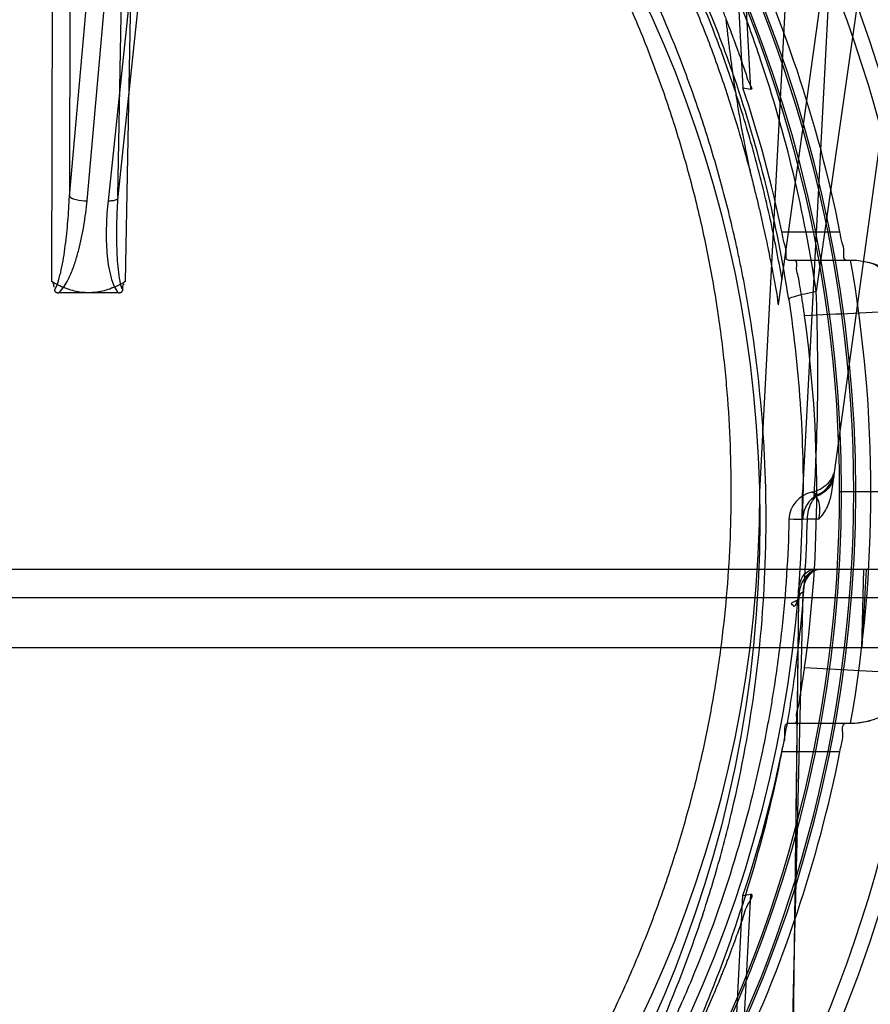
# Model space of a CAD drawing. Header units: millimetres. Extents: x 0 to 297, y 0 to 210.
# Tile 388 of 405: x 242.352 to 242.501, y 158.366 to 158.54. Entities that reach past the tile are written whole.
import ezdxf

# ---------------------------------------------------------------- set-up
doc = ezdxf.new("R2010")
doc.units = ezdxf.units.MM
doc.header["$LTSCALE"] = 16.335
doc.layers.get('0').update_dxf_attribs({"linetype": 'CONTINUOUS'})
for name, color, linetype in [('AXES_REF', 7, 'CONTINUOUS'), ('INTFCLR_1', 7, 'CONTINUOUS'), ('INTFCLR_144815', 7, 'CONTINUOUS')]:
    doc.layers.add(name, color=color, linetype=linetype)

msp = doc.modelspace()

# ---------------------------------------------------------------- linework, layer by layer
at = {"color": 7, "linetype": 'Continuous'}
for radius in [4.8479140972, 4.8475, 4.8164570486]:
    msp.add_circle((241.5069109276, 154.9564782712), radius, dxfattribs=at)
msp.add_arc((241.5069109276, 154.9564782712), 4.8, 278.2771290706, 261.7228709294, dxfattribs=at)
at = {"layer": 'AXES_REF', "color": 7, "linetype": 'Continuous'}
msp.add_arc((241.5069109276, 154.9564782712), 4.91, 113.0826119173, 66.9173880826, dxfattribs=at)
at = {"layer": 'AXES_REF', "color": 9, "linetype": 'Continuous'}
msp.add_arc((241.5069109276, 154.9564782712), 4.4222561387, 94.4118118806, 85.5881881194, dxfattribs=at)
at = {"layer": 'INTFCLR_1', "color": 9, "linetype": 'Continuous'}
msp.add_circle((242.2670507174, 158.4514782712), 0.215, dxfattribs=at)
for points, knots in [([(242.3603518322, 158.6501280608), (242.3587406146, 158.6509125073), (242.3554866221, 158.6524466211), (242.3488856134, 158.6553578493), (242.3370745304, 158.660039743), (242.3231190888, 158.6643700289), (242.310609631, 158.6672153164), (242.3042393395, 158.6684047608), (242.3005591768, 158.6690171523), (242.2913445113, 158.6704258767), (242.2755620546, 158.6718907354), (242.2569137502, 158.6716556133), (242.2448577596, 158.6705504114), (242.2392915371, 158.6698545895), (242.2355849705, 158.669341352), (242.2255503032, 158.6677491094), (242.2094530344, 158.6641092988), (242.1938729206, 158.6588556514), (242.1846564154, 158.6550807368), (242.1813410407, 158.6536487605), (242.1764339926, 158.6514552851), (242.1661101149, 158.6464471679), (242.1509855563, 158.6376762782), (242.1368954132, 158.6275702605), (242.1283032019, 158.6204258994), (242.1244488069, 158.6170231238), (242.1219106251, 158.6147283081), (242.1151121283, 158.6083594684), (242.1046613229, 158.5973571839), (242.0921656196, 158.5815013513), (242.0829975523, 158.5673794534), (242.0772489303, 158.5570296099), (242.0741374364, 158.5509390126), (242.0696383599, 158.5416015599), (242.0636469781, 158.5270449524), (242.058499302, 158.5101650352), (242.0559177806, 158.4988382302), (242.0548655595, 158.4934703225), (242.0541993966, 158.4898339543), (242.052541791, 158.4797266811), (242.0512305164, 158.4666604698), (242.0509065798, 158.4534963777), (242.0509968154, 158.4468358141), (242.0511225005, 158.4430048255), (242.0515560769, 158.4335137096), (242.0528207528, 158.4212627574), (242.0551693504, 158.4082709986), (242.0565768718, 158.4018718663), (242.0574478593, 158.3982391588), (242.0588101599, 158.3928556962), (242.061079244, 158.3849312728), (242.0657218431, 158.371287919), (242.0712782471, 158.3581538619), (242.0769036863, 158.3471341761), (242.0803131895, 158.3410052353), (242.085580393, 158.3320439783), (242.0942066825, 158.3191616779), (242.1072404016, 158.303166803), (242.1180961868, 158.2921440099), (242.1257782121, 158.2852178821), (242.1310432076, 158.2806946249), (242.1405688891, 158.2730888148), (242.1550681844, 158.2631395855), (242.167431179, 158.2563339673), (242.1738189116, 158.2532207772)], [0, 0, 0, 0, 0.0078493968, 0.0157556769, 0.0315973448, 0.06348082, 0.0796255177, 0.0877696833, 0.09186257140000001, 0.09596636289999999, 0.128600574, 0.1611442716, 0.177500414, 0.1816059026, 0.1857145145, 0.1938901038, 0.2261064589, 0.2578609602, 0.2657731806, 0.2697286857, 0.2736790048, 0.2893160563, 0.3199691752, 0.350131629, 0.3651446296, 0.3688979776, 0.3726519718, 0.3801321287, 0.4097003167, 0.4390100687, 0.4684423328, 0.4833358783, 0.4908515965, 0.498396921, 0.52873346, 0.5596898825, 0.5755734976, 0.5795998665, 0.5836492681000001, 0.5917658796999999, 0.6244614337, 0.6410489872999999, 0.6494251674, 0.6536350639, 0.6578378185, 0.6910418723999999, 0.7074624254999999, 0.7156483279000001, 0.7197377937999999, 0.7238248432, 0.7399718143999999, 0.7558251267, 0.7869322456, 0.802323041, 0.8100025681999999, 0.8176490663, 0.8478512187, 0.8777971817, 0.9079026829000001, 0.9155006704, 0.9231007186, 0.93830313, 0.9688745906, 1, 1, 1, 1]), ([(242.1738189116, 158.2532207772), (242.1803039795, 158.2500601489), (242.1936718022, 158.2443607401), (242.2110897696, 158.2389536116), (242.2227219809, 158.2363095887), (242.228188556, 158.2352537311), (242.231858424, 158.2345949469), (242.2419475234, 158.2329886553), (242.2586334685, 158.2314443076), (242.2754015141, 158.2316618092), (242.2856252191, 158.232469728), (242.2893584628, 158.2328395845), (242.2949221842, 158.2334654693), (242.3068029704, 158.2351997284), (242.324728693, 158.2392667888), (242.3394741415, 158.2442558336), (242.3479122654, 158.247663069), (242.3512510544, 158.2490609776), (242.3569950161, 158.2515952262), (242.3681464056, 158.2570250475), (242.38334223, 158.2658713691), (242.3961203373, 158.275082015), (242.4035311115, 158.2811331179), (242.40618411, 158.2833802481), (242.4101015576, 158.2867799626), (242.4183027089, 158.2943368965), (242.4300465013, 158.3068053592), (242.442699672, 158.3230424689), (242.4505729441, 158.3353686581), (242.4548423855, 158.342901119), (242.4565369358, 158.3459752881), (242.4594138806, 158.3514223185), (242.4648170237, 158.3626018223), (242.4701050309, 158.3759101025), (242.4744641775, 158.3897223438), (242.4782327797, 158.4040997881), (242.4816250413, 158.4226312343), (242.4829074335, 158.4386672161), (242.4831219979, 158.448171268), (242.4831592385, 158.4520004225), (242.4830960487, 158.4586486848), (242.482472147, 158.4717518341), (242.4808724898, 158.4847242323), (242.4789998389, 158.4947358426), (242.4782577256, 158.498333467), (242.4770928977, 158.503648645), (242.4751269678, 158.5114740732), (242.4720388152, 158.5216641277), (242.4673703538, 158.534792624), (242.46251707, 158.5459040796), (242.4578403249, 158.5551069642), (242.4546070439, 158.5611191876), (242.4486436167, 158.5713413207), (242.4391755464, 158.5852706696), (242.4263313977, 158.6008726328), (242.4156288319, 158.6116642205), (242.4086789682, 158.6178967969), (242.4060837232, 158.6201423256), (242.4021399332, 158.6234734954), (242.3933491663, 158.6304613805), (242.3789534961, 158.64030476), (242.3666870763, 158.6470436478), (242.3603518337, 158.65012806)], [0, 0, 0, 0, 0.0316060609, 0.0635406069, 0.07975651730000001, 0.0838444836, 0.0879320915, 0.0960907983, 0.1285991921, 0.1611989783, 0.1694097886, 0.173526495, 0.1776339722, 0.1939379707, 0.2261052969, 0.2580138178, 0.2620009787, 0.2659733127, 0.273871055, 0.2895030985, 0.3202911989, 0.3507747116, 0.3583934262, 0.3622044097, 0.3660061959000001, 0.3811173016, 0.4110448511, 0.4409258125, 0.4711799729, 0.4750127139, 0.4788584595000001, 0.4865582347, 0.5019977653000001, 0.5332401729, 0.5491816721, 0.5654318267, 0.5983319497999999, 0.6315729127, 0.6357728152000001, 0.6399804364, 0.648348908, 0.6648970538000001, 0.6974320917, 0.7054938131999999, 0.7095177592, 0.7135247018, 0.7293322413, 0.7448511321, 0.7601545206, 0.7903607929, 0.7978752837, 0.8053790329, 0.8202649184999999, 0.8497067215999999, 0.8790537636, 0.9086837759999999, 0.9161831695, 0.9199497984, 0.9237184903, 0.9387994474, 0.9691302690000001, 1, 1, 1, 1])]:
    msp.add_open_spline(points, degree=3, knots=knots, dxfattribs=at)
at = {"layer": 'INTFCLR_144815', "color": 9, "linetype": 'Continuous'}
for p, q in [((242.5826326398, 159.1257148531), (242.4919602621, 158.4917480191)), ((242.4946802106, 158.4564885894), (242.540606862, 158.7892996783)), ((242.3606519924, 158.5084242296), (242.3789712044, 158.7140000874)), ((242.3637360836, 158.5076554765), (242.3821923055, 158.7147688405)), ((242.3893490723, 158.7147688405), (242.3674359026, 158.5076554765)), ((242.3908836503, 158.7140000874), (242.369133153, 158.5084242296)), ((242.3575524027, 158.4934464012), (242.3579593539, 158.7116527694)), ((242.3610193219, 158.7115873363), (242.3606519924, 158.5084242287)), ((242.369133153, 158.5084242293), (242.3728914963, 158.7115873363)), ((242.3744910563, 158.7116527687), (242.3704664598, 158.4934464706)), ((242.4853496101, 158.4894219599), (242.5148087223, 158.702899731)), ((242.4804362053, 158.5272709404), (242.4793369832, 158.5487322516)), ((242.4859292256, 158.5022031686), (242.4961355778, 158.5022031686)), ((242.4870031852, 158.4972031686), (242.4987783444, 158.4972031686)), ((242.491234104, 158.4563896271), (242.4923296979, 158.4559963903)), ((242.4904084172, 158.4516527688), (242.4871732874, 158.4515892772)), ((242.4895910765, 158.4515880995), (242.4879792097, 158.451588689)), ((242.4923994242, 158.4516527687), (242.4904084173, 158.4516527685)), ((242.5818615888, 158.4427782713), (241.9522398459, 158.4427782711)), ((241.9572390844, 158.4378655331), (242.5768623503, 158.4378655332)), ((242.4854213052, 158.1564782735), (242.4888952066, 158.4378655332)), ((242.4882528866, 158.3828922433), (242.4889305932, 158.4377957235)), ((242.4870031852, 158.4157533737), (242.4987783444, 158.4157533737)), ((242.4961355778, 158.4107533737), (242.4859292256, 158.4107533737)), ((242.4793369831, 158.3642242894), (242.4804362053, 158.3856856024))]:
    msp.add_line(p, q, dxfattribs=at)
at = {"layer": 'INTFCLR_144815', "color": 6, "linetype": 'Continuous'}
for p, q in [((242.4820507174, 158.4564782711), (242.4991929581, 158.7835717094)), ((242.5066621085, 158.7827866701), (242.4895506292, 158.4562801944)), ((242.4775219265, 158.5578316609), (242.4790735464, 158.5275056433)), ((242.4790739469, 158.5275056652), (242.4804355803, 158.5272709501)), ((242.5014715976, 158.4967480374), (242.498778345, 158.4972031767)), ((242.3580061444, 158.4919358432), (242.3580071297, 158.491931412)), ((242.3692642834, 158.4914782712), (242.3587545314, 158.4914782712)), ((242.4923296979, 158.4559963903), (242.4915987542, 158.455558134)), ((242.4985727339, 158.456478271), (242.4960731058, 158.4564782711)), ((242.4989218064, 158.4564782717), (242.496398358, 158.456478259)), ((242.511813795, 158.4564782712), (242.498572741, 158.4564782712)), ((242.5000066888, 158.4290894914), (242.5003447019, 158.4427782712)), ((242.500762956, 158.4427782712), (242.5000066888, 158.4290894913)), ((242.4896328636, 158.4387782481), (242.4882528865, 158.3828922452)), ((242.4896409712, 158.4389720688), (242.4896328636, 158.4387782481)), ((241.9376012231, 158.4290894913), (242.5965002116, 158.4290894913)), ((242.498778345, 158.4157533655), (242.5014715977, 158.4162085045)), ((242.4775219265, 158.3551248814), (242.4790735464, 158.3854508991))]:
    msp.add_line(p, q, dxfattribs=at)
at = {"layer": 'INTFCLR_144815', "color": 7, "linetype": 'Continuous'}
msp.add_line((242.4889305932, 158.4377957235), (242.4877942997, 158.4378301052), dxfattribs=at)
at = {"layer": 'INTFCLR_144815', "color": 6, "linetype": 'Continuous'}
for points in [[(242.3580026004, 158.4919563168), (242.3580030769, 158.4919524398), (242.3580036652, 158.4919484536), (242.358004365, 158.4919443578), (242.3580051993, 158.4919401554)], [(242.3580091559, 158.4919221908), (242.3580102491, 158.4919173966), (242.3580114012, 158.4919124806), (242.3580126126, 158.4919074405), (242.3580139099, 158.4919022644), (242.3580152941, 158.491896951), (242.3580167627, 158.4918915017), (242.3580183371, 158.4918859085), (242.3580200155, 158.4918801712), (242.3580217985, 158.49187429), (242.3580237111, 158.4918682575), (242.3580257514, 158.4918620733), (242.3580279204, 158.4918557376), (242.3580302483, 158.4918492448), (242.3580327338, 158.4918425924), (242.3580353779, 158.4918357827), (242.3580382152, 158.4918288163), (242.3580412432, 158.491821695), (242.3580444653, 158.4918144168), (242.3580479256, 158.4918069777), (242.3580516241, 158.4917993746), (242.3580555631, 158.4917916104), (242.3580597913, 158.4917836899), (242.3580643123, 158.4917756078), (242.3580691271, 158.4917673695), (242.3580742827, 158.4917589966), (242.3580797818, 158.4917504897), (242.3580856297, 158.4917418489), (242.3580918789, 158.4917330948), (242.3580985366, 158.4917242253), (242.3581056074, 158.4917152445), (242.3581131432, 158.4917061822), (242.3581211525, 158.4916970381), (242.3581296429, 158.4916878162), (242.3581386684, 158.4916785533), (242.3581482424, 158.4916692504), (242.3581583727, 158.4916599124), (242.3581691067, 158.4916505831), (242.3581804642, 158.4916412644), (242.3581924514, 158.4916319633), (242.3582050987, 158.4916227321), (242.3582184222, 158.4916135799), (242.3582324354, 158.49160451), (242.3582471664, 158.4915955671), (242.3582626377, 158.4915867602), (242.3582788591, 158.4915780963), (242.3582958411, 158.4915696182), (242.3583135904, 158.4915613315), (242.3583321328, 158.4915532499), (242.3583515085, 158.4915454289), (242.3583717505, 158.4915378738), (242.3583928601, 158.4915306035), (242.3584148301, 158.491523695), (242.3584376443, 158.4915171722), (242.3584613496, 158.4915110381), (242.3584860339, 158.4915053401), (242.3585117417, 158.4915000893), (242.3585384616, 158.4914953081), (242.3585661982, 158.4914910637), (242.3585949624, 158.4914873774), (242.3586247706, 158.4914842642), (242.3586556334, 158.4914817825), (242.3586875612, 158.4914799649), (242.3587205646, 158.4914788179), (242.3587546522, 158.4914783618)], [(242.3692643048, 158.4914782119), (242.3693043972, 158.4914786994), (242.3693431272, 158.491480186), (242.3693805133, 158.4914826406), (242.3694165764, 158.4914860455), (242.3694513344, 158.4914903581), (242.3694848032, 158.491495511), (242.3695170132, 158.4915014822), (242.369547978, 158.4915082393), (242.369577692, 158.4915157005), (242.3696061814, 158.4915238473), (242.3696334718, 158.4915326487), (242.3696595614, 158.4915420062), (242.3696844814, 158.491551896), (242.3697082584, 158.4915622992), (242.3697308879, 158.4915731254), (242.3697524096, 158.49158435), (242.3697728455, 158.4915959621), (242.3697921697, 158.4916078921), (242.3698104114, 158.491620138), (242.3698276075, 158.4916326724), (242.3698437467, 158.4916453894), (242.3698588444, 158.4916582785), (242.3698729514, 158.4916713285), (242.3698861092, 158.4916844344), (242.3698983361, 158.491697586), (242.3699096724, 158.4917107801), (242.369920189, 158.4917239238), (242.3699299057, 158.4917370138), (242.36993885, 158.4917500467), (242.3699470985, 158.4917629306), (242.3699546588, 158.4917756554), (242.369961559, 158.4917882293), (242.3699678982, 158.4918005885), (242.3699736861, 158.491812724), (242.3699789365, 158.4918246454), (242.3699837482, 158.4918363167), (242.3699881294, 158.4918477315), (242.3699920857, 158.4918588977), (242.3699957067, 158.4918698), (242.3699989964, 158.4918804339), (242.3700019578, 158.4918908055), (242.3700046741, 158.4919009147), (242.370007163, 158.4919107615), (242.3700094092, 158.4919203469), (242.3700114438, 158.491929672), (242.3700132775, 158.4919387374), (242.3700149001, 158.4919475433), (242.3700163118, 158.4919560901)]]:
    msp.add_lwpolyline(points, dxfattribs=at)
at = {"layer": 'INTFCLR_144815', "color": 9, "linetype": 'Continuous'}
msp.add_circle((242.2670507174, 158.4564782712), 0.2472630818, dxfattribs=at)
for centre, radius, start, end in [((242.267050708, 158.4565218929), 0.2447630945, 359.9897887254, 180.0102113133), ((242.2670507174, 158.4563640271), 0.2318711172, 0.0282300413, 179.971769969), ((242.2670507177, 158.4565051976), 0.2315220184, 359.9933364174, 180.0066635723), ((242.2670507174, 158.4564076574), 0.2293714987, 0.0176390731, 179.9823609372), ((242.2670507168, 158.456548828), 0.2290223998, 359.9823484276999, 180.017651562), ((242.689764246, 154.8059068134), 3.6869066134, 92.83789291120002, 93.10722034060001), ((242.2670507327, 158.4564346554), 0.2447631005, 179.9897901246, 0.0102099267), ((242.2670507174, 158.4565925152), 0.2318711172, 180.0282300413, 359.971769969), ((242.267050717, 158.4564513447), 0.2315220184, 179.9933364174, 0.0066635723), ((242.2670507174, 158.4565488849), 0.2293714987, 180.0176390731, 359.9823609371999), ((242.2670507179, 158.4564077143), 0.2290223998, 179.9823484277, 0.017651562), ((242.4921718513, 158.4514786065), 0.0049997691, 100.8103558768, 178.7316506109), ((242.2645011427, 158.4568586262), 0.2251516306, 358.6586528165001, 359.9032062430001), ((242.6903870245, 162.1190281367), 3.6989011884, 266.8932043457, 267.1616585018)]:
    msp.add_arc(centre, radius, start, end, dxfattribs=at)
at = {"layer": 'INTFCLR_144815', "color": 6, "linetype": 'Continuous'}
for centre, radius, start, end in [((242.2670507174, 158.4564782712), 0.2336035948, 11.2877879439, 25.7133570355), ((242.2670507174, 158.4564782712), 0.2236035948, 11.7996976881, 18.5207825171), ((242.2670507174, 158.4564782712), 0.2345253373, 350.0000000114, 10.0000000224), ((242.4976182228, 158.4822128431), 0.0149956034, 6.3648645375, 88.49110230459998), ((242.2670507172, 158.4564782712), 0.2250000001, 352.1026397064, 7.8973603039), ((242.2670507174, 158.4564782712), 0.2225, 180.0510065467, 359.9489934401), ((242.2670507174, 158.4564782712), 0.215, 180.0000000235, 360), ((242.4976183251, 158.4307436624), 0.0149954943, 271.5085107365, 353.6352322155), ((242.2670507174, 158.4564782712), 0.2336035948, 334.2866429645, 348.7122120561), ((242.2670507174, 158.4564782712), 0.2236035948, 341.4792174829, 348.2003023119), ((242.4345587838, 158.6477600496), 0.2660595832, 279.6316138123, 279.929165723)]:
    msp.add_arc(centre, radius, start, end, dxfattribs=at)
at = {"layer": 'INTFCLR_144815', "color": 9, "linetype": 'Continuous'}
for points, knots in [([(242.491960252, 158.4917480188), (242.4909255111, 158.4986875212), (242.4882581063, 158.5124177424), (242.483441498, 158.529198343), (242.479328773, 158.5406382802), (242.4767717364, 158.5470784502), (242.4727697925, 158.5565488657), (242.4660549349, 158.5703121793), (242.4556021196, 158.58773854), (242.4457040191, 158.6014100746), (242.4381722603, 158.6105010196), (242.4336915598, 158.6155616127), (242.4268408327, 158.6229656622), (242.4159888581, 158.633481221), (242.4003310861, 158.6461935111), (242.3877637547, 158.654670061), (242.3790548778, 158.6598599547), (242.373153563, 158.6631988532), (242.3626516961, 158.668680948), (242.3471051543, 158.6755013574), (242.3325856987, 158.6803515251), (242.3226975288, 158.6830352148), (242.3160193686, 158.6846825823), (242.3042732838, 158.6871499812), (242.2873879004, 158.6894890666), (242.2737970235, 158.6901104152), (242.2670507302, 158.6901102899)], [0, 0, 0, 0, 0.0644257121, 0.1282422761, 0.1600975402, 0.1760213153, 0.1918637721, 0.2545006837, 0.3164394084, 0.378241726, 0.4092734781, 0.4248132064, 0.4403015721, 0.5018952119, 0.5633654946, 0.6252760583, 0.6408776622, 0.6564531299, 0.6875306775, 0.7496249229, 0.8121192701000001, 0.8278777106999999, 0.8437023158, 0.8752729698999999, 0.9380528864, 1, 1, 1, 1]), ([(242.4871276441, 158.4903158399), (242.4861159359, 158.4969593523), (242.4835063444, 158.5101062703), (242.4787965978, 158.5261639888), (242.4747761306, 158.5371082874), (242.47227585, 158.5432713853), (242.4683595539, 158.5523408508), (242.4617867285, 158.5655228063), (242.451560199, 158.5822036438), (242.4418803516, 158.5952843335), (242.4345169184, 158.6039805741), (242.4301342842, 158.6088238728), (242.4234267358, 158.61591702), (242.4128003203, 158.6259904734), (242.3974786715, 158.6381594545), (242.3851891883, 158.6462682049), (242.3766723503, 158.6512339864), (242.3708959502, 158.6544314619), (242.3606123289, 158.6596834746), (242.3453926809, 158.6662147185), (242.3311899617, 158.6708557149), (242.3215161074, 158.6734242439), (242.3149791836, 158.6750019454), (242.3034799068, 158.6773650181), (242.2868650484, 158.6796163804), (242.2701123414, 158.6803553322), (242.258366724, 158.6800737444), (242.2516282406, 158.6796813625), (242.2415652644, 158.6788638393), (242.2266474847, 158.6767928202), (242.2071896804, 158.6722728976), (242.191442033, 158.6670927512), (242.1807018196, 158.6627421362), (242.1746365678, 158.6600447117), (242.1656885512, 158.6558221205), (242.1527176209, 158.6487948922), (242.1363920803, 158.6379884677), (242.1236666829, 158.6278600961), (242.1152455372, 158.6202039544), (242.1105634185, 158.615657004), (242.1037085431, 158.6087007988), (242.0940212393, 158.5977309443), (242.0824166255, 158.5820208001), (242.0747566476, 158.569497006), (242.0700944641, 158.56084365), (242.0670937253, 158.5549667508), (242.0621908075, 158.5445245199), (242.0561738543, 158.5291431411), (242.0505779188, 158.5100237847), (242.0479830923, 158.4969419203), (242.0469737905, 158.4903158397)], [0, 0, 0, 0, 0.0318457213, 0.0634185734, 0.0791931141, 0.0870815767, 0.094933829, 0.1260061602, 0.1567815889, 0.1875451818, 0.2030139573, 0.210765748, 0.2184960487, 0.2492749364, 0.2800521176, 0.3111084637, 0.3189436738, 0.3267698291, 0.3423932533, 0.3736478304, 0.40514581, 0.4130942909, 0.4210773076, 0.4370099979, 0.4687094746, 0.5004174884, 0.5163608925, 0.5243692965, 0.5324013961, 0.5642032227, 0.5956284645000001, 0.6269453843, 0.6426486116, 0.6505262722, 0.6583992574, 0.6895346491, 0.72033006, 0.7510658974, 0.7665005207, 0.7742492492, 0.7819920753, 0.8127794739, 0.8435012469, 0.8744409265, 0.8822471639, 0.8900796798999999, 0.905708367, 0.9368993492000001, 0.9682376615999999, 1, 1, 1, 1]), ([(242.0531270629, 158.5101726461), (242.054352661, 158.515123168), (242.0561796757, 158.5215495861), (242.0587871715, 158.5293705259), (242.0608902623, 158.5352605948), (242.0648433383, 158.5453204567), (242.0713171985, 158.5591936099), (242.0803609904, 158.5750330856), (242.0889191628, 158.5875276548), (242.0954307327, 158.5958833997), (242.0993055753, 158.6005513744), (242.1052393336, 158.6074077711), (242.1146526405, 158.6172212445), (242.128262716, 158.6292600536), (242.1392156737, 158.6374447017), (242.1468328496, 158.6425427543), (242.1520256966, 158.6458626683), (242.1612989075, 158.6513874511), (242.1750664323, 158.6584542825), (242.1923579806, 158.6655571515), (242.2058331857, 158.6697889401), (242.2150360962, 158.6721418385), (242.2212749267, 158.6735924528), (242.229150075, 158.6751526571), (242.2370972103, 158.6763672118), (242.243489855, 158.6771291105), (242.2530516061, 158.6780557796), (242.2674112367, 158.6786582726), (242.286535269, 158.6777920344), (242.3007691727, 158.6758964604), (242.3101845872, 158.6741152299), (242.3164237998, 158.6727927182), (242.3271327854, 158.6701549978), (242.3420288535, 158.6654501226), (242.3592242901, 158.6583647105), (242.3729412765, 158.6513104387), (242.381531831, 158.646184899), (242.3854373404, 158.6437134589), (242.3880187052, 158.642041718), (242.394978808, 158.6373775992), (242.4059056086, 158.6292042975), (242.4194818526, 158.6171878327), (242.4299203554, 158.6063030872), (242.4367513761, 158.5982442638), (242.4405261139, 158.593502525), (242.4460346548, 158.5862832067), (242.4537427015, 158.5750304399), (242.4627940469, 158.5591756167), (242.4692718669, 158.5452893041), (242.4732255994, 158.5352223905), (242.4753265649, 158.5293346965), (242.4779281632, 158.5215274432), (242.4797508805, 158.5151142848), (242.4809742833, 158.5101728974)], [0, 0, 0, 0, 0.0260933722, 0.0341459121, 0.0421792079, 0.0580898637, 0.08943313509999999, 0.1204101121, 0.1513108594, 0.1668239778, 0.1745963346, 0.1823477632, 0.2132152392, 0.244081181, 0.2752183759, 0.2830803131, 0.2909751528, 0.3067500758, 0.3382935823, 0.3700502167, 0.4022856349, 0.4104553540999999, 0.4186483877, 0.4350547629, 0.4515167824, 0.4597669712, 0.4679907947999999, 0.50066556, 0.5331935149, 0.5658225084, 0.5740275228, 0.5822189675, 0.5984510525, 0.6304407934, 0.6620376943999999, 0.6934977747, 0.7092581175, 0.7132052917, 0.7171442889, 0.7249927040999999, 0.7560706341, 0.7868683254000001, 0.8176571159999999, 0.8331371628, 0.8409068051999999, 0.8486637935, 0.8795968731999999, 0.9106030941, 0.9419732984, 0.957896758, 0.9659251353, 0.9739546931, 1, 1, 1, 1]), ([(242.3580026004, 158.4919563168), (242.3583563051, 158.4924384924), (242.3587655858, 158.4936683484), (242.3592466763, 158.4955691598), (242.359620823, 158.4976359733), (242.3600337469, 158.5004814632), (242.3604029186, 158.5040824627), (242.3605864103, 158.5069745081), (242.3606519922, 158.5084242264)], [0, 0, 0, 0, 0.1069632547, 0.2259230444, 0.3529156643, 0.4817421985, 0.7404247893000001, 1, 1, 1, 1]), ([(242.3587546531, 158.4914783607), (242.3594730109, 158.4921028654), (242.360179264, 158.4932819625), (242.3610492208, 158.495150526), (242.3616888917, 158.496899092), (242.3625071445, 158.499727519), (242.3632429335, 158.5033136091), (242.3636071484, 158.5062086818), (242.3637360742, 158.5076554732)], [0, 0, 0, 0, 0.1663170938, 0.2317517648, 0.3614325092, 0.4906053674, 0.7462034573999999, 1, 1, 1, 1]), ([(242.3606519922, 158.5084242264), (242.3609423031, 158.5080963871), (242.3620642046, 158.5077866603), (242.3631013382, 158.5076502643), (242.3637360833, 158.5076554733)], [0, 0, 0, 0, 0.4082366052, 1, 1, 1, 1]), ([(242.3674359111, 158.5076554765), (242.3672837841, 158.5062176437), (242.3671325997, 158.5040552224), (242.3671058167, 158.5011764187), (242.3671850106, 158.499035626), (242.3673844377, 158.496918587), (242.3676811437, 158.4951696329), (242.3681817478, 158.4933126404), (242.3686597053, 158.4921116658), (242.3692643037, 158.4914782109)], [0, 0, 0, 0, 0.2619116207, 0.3921593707, 0.5214161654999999, 0.6497140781, 0.7774129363, 0.8413750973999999, 1, 1, 1, 1]), ([(242.3674359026, 158.5076554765), (242.3677128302, 158.5076532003), (242.368226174, 158.5076821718), (242.3688188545, 158.5077955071), (242.3692938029, 158.5080718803), (242.3691990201, 158.508348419), (242.369133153, 158.5084242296)], [0, 0, 0, 0, 0.3766513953, 0.6832752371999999, 0.8634122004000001, 1, 1, 1, 1]), ([(242.369133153, 158.5084242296), (242.3690434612, 158.5069759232), (242.3689478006, 158.5048037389), (242.3689076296, 158.501914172), (242.3689269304, 158.4997664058), (242.3690074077, 158.497645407), (242.3691606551, 158.4955587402), (242.3694379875, 158.4936617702), (242.3697224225, 158.4924251), (242.3700163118, 158.4919560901)], [0, 0, 0, 0, 0.262412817, 0.3930633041, 0.5225937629, 0.6507142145, 0.7770976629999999, 0.8999087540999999, 1, 1, 1, 1]), ([(242.5072243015, 158.4882918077), (242.5071383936, 158.4892406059), (242.5067465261, 158.4910947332), (242.5055183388, 158.4935870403), (242.5037453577, 158.4955699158), (242.5022474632, 158.4964547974), (242.5014715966, 158.4967480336)], [0, 0, 0, 0, 0.2662787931, 0.5236181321, 0.7681696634, 1, 1, 1, 1]), ([(242.4871276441, 158.4903158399), (242.4870844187, 158.4904265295), (242.4877050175, 158.490704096), (242.4884678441, 158.4909521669), (242.4901050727, 158.4913680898), (242.4912835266, 158.4916135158), (242.4919602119, 158.4917480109)], [0, 0, 0, 0, 0.0700815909, 0.2702425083, 0.5931102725, 1, 1, 1, 1]), ([(242.4871276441, 158.4903158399), (242.4881104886, 158.483861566), (242.4891532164, 158.4741233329), (242.4896137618, 158.4628110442), (242.4896550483, 158.4580203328), (242.489652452, 158.456478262)], [0, 0, 0, 0, 0.5767817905, 0.8637642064, 1, 1, 1, 1]), ([(242.4915990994, 158.4555577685), (242.4917219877, 158.4576404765), (242.4919945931, 158.4630560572), (242.4923521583, 158.4751200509), (242.4922055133, 158.4851067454), (242.4919602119, 158.4917480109)], [0, 0, 0, 0, 0.1728816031, 0.44930315, 1, 1, 1, 1]), ([(242.4952499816, 158.4606174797), (242.4951811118, 158.4601184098), (242.4948754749, 158.4591131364), (242.4939872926, 158.4577954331), (242.4927153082, 158.4568449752), (242.4917288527, 158.4564840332), (242.491234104, 158.4563896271)], [0, 0, 0, 0, 0.2438751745, 0.5000620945, 0.7561849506, 1, 1, 1, 1]), ([(242.495050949, 158.4591751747), (242.4949429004, 158.4583921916), (242.494197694, 158.4568238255), (242.4927369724, 158.4559277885), (242.4919430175, 158.4556684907)], [0, 0, 0, 0, 0.4862141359, 1, 1, 1, 1]), ([(242.4904084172, 158.4516527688), (242.4904210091, 158.4521858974), (242.4906074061, 158.4536298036), (242.4912788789, 158.4550290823), (242.4919430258, 158.4556685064)], [0, 0, 0, 0, 0.3664615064, 1, 1, 1, 1]), ([(242.4919430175, 158.4556684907), (242.4919073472, 158.4558009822), (242.4917704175, 158.4560372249), (242.4916405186, 158.4562630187), (242.4911254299, 158.4563966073), (242.491234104, 158.4563896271)], [0, 0, 0, 0, 0.3886307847, 0.6915573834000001, 1, 1, 1, 1]), ([(242.4923994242, 158.4516527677), (242.4925267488, 158.4521543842), (242.492742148, 158.4535013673), (242.4924702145, 158.4549934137), (242.4919430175, 158.4556684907)], [0, 0, 0, 0, 0.3766365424, 1, 1, 1, 1]), ([(242.2793599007, 158.2255775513), (242.285917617, 158.2259527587), (242.2996391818, 158.2273698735), (242.3167055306, 158.2308060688), (242.3279874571, 158.233971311), (242.3331509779, 158.2355948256), (242.3365803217, 158.2367202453), (242.3458587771, 158.2399579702), (242.3606110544, 158.2461454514), (242.3762086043, 158.2545453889), (242.3866215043, 158.261154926), (242.3924285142, 158.2651378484), (242.4009532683, 158.2712864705), (242.4104581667, 158.2790290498), (242.4193795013, 158.2873939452), (242.4243086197, 158.2923469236), (242.4315221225, 158.2999375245), (242.4416812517, 158.311936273), (242.4537579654, 158.3291508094), (242.4625439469, 158.3444484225), (242.4676025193, 158.3548307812), (242.4698260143, 158.3597457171), (242.4712786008, 158.3630573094), (242.4751274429, 158.3722589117), (242.4805987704, 158.3877875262), (242.484634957, 158.4038132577), (242.4865471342, 158.4138113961), (242.4871872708, 158.4175088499), (242.4880842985, 158.423078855), (242.4895716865, 158.4344253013), (242.4902538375, 158.4449162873), (242.4904084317, 158.4516527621)], [0, 0, 0, 0, 0.0579960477, 0.1216075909, 0.1534412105, 0.1614161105, 0.1693984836, 0.1853084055, 0.2481800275, 0.3103966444, 0.3414785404, 0.3570416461, 0.3725645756, 0.4342808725, 0.4650884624, 0.4805165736, 0.4959725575, 0.5575426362, 0.6191124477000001, 0.6814044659, 0.7130732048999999, 0.7210533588, 0.7290343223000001, 0.7450012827, 0.8091155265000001, 0.8741835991, 0.8906916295, 0.8989896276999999, 0.9073150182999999, 0.9405046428, 1, 1, 1, 1]), ([(242.4871733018, 158.4515892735), (242.4870266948, 158.4451246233), (242.4863614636, 158.4350667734), (242.4849013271, 158.4241948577), (242.4840215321, 158.4188674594), (242.4833933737, 158.4153303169), (242.4815153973, 158.4057613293), (242.4775462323, 158.3904207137), (242.4721671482, 158.3755727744), (242.4683837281, 158.3667768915), (242.4669547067, 158.3636090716), (242.4647659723, 158.3589049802), (242.4597823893, 158.3489617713), (242.4511253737, 158.3343159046), (242.439228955, 158.3178440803), (242.4292292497, 158.3063748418), (242.4221290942, 158.2991186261), (242.4172702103, 158.2943770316), (242.4084685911, 158.2863633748), (242.3991024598, 158.2789572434), (242.3907075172, 158.2730786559), (242.3849806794, 158.2692652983), (242.3747042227, 158.2629333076), (242.3593152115, 158.2548907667), (242.3447795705, 158.2489750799), (242.3356363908, 158.2458785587), (242.3322543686, 158.2448013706), (242.3271598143, 158.2432467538), (242.3160253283, 158.2402151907), (242.300698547, 158.2372216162), (242.2887223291, 158.2358938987), (242.2837952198, 158.235516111)], [0, 0, 0, 0, 0.0596440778, 0.0928240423, 0.1011490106, 0.1094475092, 0.1259595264, 0.1910905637, 0.255365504, 0.2713912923, 0.2794047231, 0.2874194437, 0.3192469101, 0.3819601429, 0.4441037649, 0.5064173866, 0.5220877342, 0.5377410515, 0.5690320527, 0.6318516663, 0.6476799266, 0.6635601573, 0.6953077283, 0.7589802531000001, 0.8234733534, 0.8398143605, 0.8480158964, 0.8562115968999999, 0.8889438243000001, 0.9544198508, 1, 1, 1, 1])]:
    msp.add_open_spline(points, degree=3, knots=knots, dxfattribs=at)
at = {"layer": 'INTFCLR_144815', "color": 6, "linetype": 'Continuous'}
for points, knots in [([(242.485944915, 158.4937358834), (242.4856433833, 158.4955285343), (242.4849947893, 158.499117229), (242.4838875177, 158.5044913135), (242.4826409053, 158.5098701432), (242.4812526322, 158.5152519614), (242.479720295, 158.5206347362), (242.4780414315, 158.5260161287), (242.4762136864, 158.5313930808), (242.4742347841, 158.5367620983), (242.4721027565, 158.5421188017), (242.4698158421, 158.5474584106), (242.4673727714, 158.5527752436), (242.4647726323, 158.5580632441), (242.4620151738, 158.56331553), (242.4591007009, 158.5685248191), (242.4560302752, 158.5736832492), (242.4528056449, 158.578782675), (242.4494293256, 158.5838146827), (242.4459046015, 158.5887707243), (242.4422354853, 158.5936422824), (242.4384266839, 158.5984209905), (242.4344835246, 158.6030987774), (242.4304118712, 158.6076679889), (242.4262180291, 158.6121214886), (242.4219086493, 158.6164527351), (242.4174906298, 158.6206558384), (242.4129709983, 158.6247256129), (242.4083568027, 158.6286576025), (242.4036550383, 158.6324480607), (242.3988725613, 158.6360939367), (242.3940160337, 158.6395928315), (242.3890918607, 158.6429429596), (242.3841061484, 158.646143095), (242.3790646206, 158.6491925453), (242.373972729, 158.6520910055), (242.3688355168, 158.6548385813), (242.363657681, 158.6574356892), (242.3584435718, 158.659882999), (242.3531971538, 158.6621814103), (242.3479222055, 158.6643319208), (242.3426219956, 158.6663357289), (242.337299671, 158.6681940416), (242.3319579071, 158.6699081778), (242.3265992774, 158.6714794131), (242.3212259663, 158.6729090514), (242.3158400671, 158.674198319), (242.3104433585, 158.675348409), (242.3050375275, 158.6763604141), (242.2996240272, 158.6772353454), (242.2942042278, 158.6779740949), (242.2887793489, 158.678577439), (242.2833505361, 158.679046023), (242.2779188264, 158.6793803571), (242.2724852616, 158.6795808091), (242.2688619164, 158.6796253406), (242.2670507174, 158.6796253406)], [0, 0, 0, 0, 0.0174675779, 0.035038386, 0.0527193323, 0.0705173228, 0.0884397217, 0.1064918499, 0.1246794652, 0.143004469, 0.1614695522, 0.1800730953, 0.1988143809, 0.2176879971, 0.2366893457, 0.2558095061, 0.2750388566, 0.2943659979, 0.3137778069, 0.3332599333, 0.3527970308, 0.3723732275, 0.3919721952, 0.4115777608, 0.4311742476, 0.4507464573, 0.4702801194, 0.4897621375, 0.5091806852, 0.5285254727, 0.5477874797, 0.5669592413, 0.5860347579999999, 0.6050093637, 0.6238798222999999, 0.6426447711, 0.6613024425, 0.6798536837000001, 0.6983001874, 0.7166429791, 0.7348859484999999, 0.7530315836, 0.7710849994, 0.7890500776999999, 0.8069328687, 0.8247382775, 0.8424729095, 0.8601425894, 0.8777542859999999, 0.8953145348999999, 0.9128305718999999, 0.9303093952, 0.9477583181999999, 0.9651847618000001, 0.9825961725, 1, 1, 1, 1]), ([(242.2670507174, 158.6679118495), (242.2703381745, 158.6679118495), (242.276925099, 158.6677563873), (242.2868019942, 158.6670549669), (242.2966800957, 158.6658801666), (242.3065522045, 158.6642255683), (242.3164138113, 158.6620811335), (242.3262584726, 158.6594348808), (242.336076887, 158.6562723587), (242.3458561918, 158.652577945), (242.355578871, 158.6483346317), (242.3652226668, 158.6435259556), (242.3747589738, 158.6381361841), (242.3841527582, 158.6321533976), (242.3933608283, 158.6255703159), (242.4023326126, 158.6183887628), (242.4110093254, 158.6106213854), (242.4193260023, 158.6022963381), (242.4272140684, 158.5934592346), (242.4346050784, 158.5841742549), (242.4414377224, 158.5745231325), (242.4476619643, 158.5645989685), (242.453245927, 158.5545000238), (242.4581764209, 158.5443193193), (242.4624596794, 158.53413784), (242.4661168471, 158.5240183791), (242.4691797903, 158.5140040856), (242.4716852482, 158.5041187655), (242.4736709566, 158.4943695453), (242.4751714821, 158.4847506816), (242.4762167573, 158.4752469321), (242.4768298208, 158.4658359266), (242.4769615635, 158.4595879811), (242.4769590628, 158.4564782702)], [0, 0, 0, 0, 0.0297989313, 0.0596971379, 0.0897219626, 0.1199349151, 0.1503958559, 0.1811653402, 0.2123022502, 0.2438592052, 0.2758844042, 0.3084194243, 0.3414961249, 0.3751312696, 0.4093242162, 0.4440489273, 0.4792482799, 0.5148298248, 0.5506586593, 0.5865641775, 0.6223450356, 0.657788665, 0.6926950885, 0.7268956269, 0.7602746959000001, 0.7927732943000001, 0.824387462, 0.8551611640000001, 0.8851759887, 0.9145402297, 0.9433746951, 0.9718122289, 1, 1, 1, 1]), ([(242.4689662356, 158.5557512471), (242.469305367, 158.5550614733), (242.4699901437, 158.553649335), (242.4710100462, 158.551485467), (242.4720316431, 158.5492522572), (242.4730375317, 158.5469840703), (242.4740091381, 158.5447224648), (242.4749274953, 158.5425153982), (242.475770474, 158.540424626), (242.4765175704, 158.538515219), (242.4771598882, 158.5368273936), (242.4777043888, 158.5353620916), (242.4781634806, 158.5340954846), (242.4786561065, 158.5327232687), (242.479103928, 158.5313738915), (242.4796842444, 158.5298449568), (242.4797858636, 158.5288392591), (242.4808987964, 158.5271916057), (242.4804362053, 158.5272709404)], [0, 0, 0, 0, 0.0750276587, 0.1531894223, 0.2335000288, 0.3147357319, 0.3953805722, 0.473763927, 0.5480715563, 0.6154260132, 0.673893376, 0.7243681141, 0.7679500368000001, 0.8055814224, 0.8660002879, 0.9102996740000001, 0.9541864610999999, 1, 1, 1, 1]), ([(242.4760794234, 158.5395002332), (242.4761210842, 158.5391105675), (242.4762077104, 158.5383374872), (242.4763464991, 158.5371314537), (242.4764871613, 158.5359598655), (242.4766412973, 158.5347191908), (242.476792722, 158.5335417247), (242.4769602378, 158.532282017), (242.4771423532, 158.5309539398), (242.4773671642, 158.5293724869), (242.477590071, 158.5278677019), (242.4778021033, 158.5264842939), (242.4779914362, 158.5252826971), (242.4782057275, 158.5239608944), (242.4784492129, 158.5225126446), (242.478723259, 158.5209285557), (242.4790365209, 158.5191926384), (242.4794005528, 158.517278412), (242.4798293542, 158.5151457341), (242.4803432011, 158.5127491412), (242.4807533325, 158.5110657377), (242.4809742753, 158.5101728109)], [0, 0, 0, 0, 0.0395137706, 0.0784365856, 0.1224064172, 0.1584923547, 0.2044948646, 0.2421071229, 0.2866260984, 0.3396571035, 0.4031668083, 0.4400075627, 0.4807741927, 0.5258178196, 0.5750239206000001, 0.6288494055, 0.6879126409, 0.7528810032, 0.8253155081, 0.9072513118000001, 1, 1, 1, 1]), ([(242.4809742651, 158.5101728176), (242.481171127, 158.5094014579), (242.4815538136, 158.5078694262), (242.4820959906, 158.505601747), (242.4825955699, 158.5034180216), (242.4830421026, 158.5013797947), (242.4834278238, 158.4995462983), (242.4837524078, 158.4979453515), (242.4840225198, 158.496573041), (242.4843039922, 158.4950943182), (242.4845738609, 158.4936766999), (242.4848547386, 158.4919984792), (242.4850694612, 158.4911725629), (242.4852872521, 158.4889700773), (242.4853496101, 158.4894219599)], [0, 0, 0, 0, 0.112587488, 0.2233229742, 0.3297428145, 0.4294021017, 0.5184019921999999, 0.5947624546, 0.6602993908, 0.7165756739, 0.8062770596, 0.8715596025, 0.9354861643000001, 1, 1, 1, 1]), ([(242.4870031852, 158.4972031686), (242.4865083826, 158.4972031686), (242.4868440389, 158.4989537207), (242.4862414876, 158.5002853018), (242.4860636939, 158.5015594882), (242.4859292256, 158.5022031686)], [0, 0, 0, 0, 0.2902457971, 0.6142730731, 1, 1, 1, 1]), ([(242.4971657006, 158.4972031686), (242.4966712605, 158.4972031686), (242.4970204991, 158.4989549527), (242.4964303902, 158.5002863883), (242.4962639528, 158.5015600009), (242.4961355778, 158.5022031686)], [0, 0, 0, 0, 0.2905452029, 0.6146038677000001, 1, 1, 1, 1]), ([(242.4899167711, 158.4873930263), (242.489865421, 158.4877632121), (242.4897609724, 158.4884987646), (242.4895975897, 158.4895879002), (242.4893843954, 158.4909743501), (242.4890999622, 158.4925362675), (242.4888621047, 158.4943122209), (242.4883669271, 158.4955648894), (242.4886683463, 158.4972031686), (242.4881595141, 158.4972031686)], [0, 0, 0, 0, 0.1124456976, 0.2234736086, 0.3315886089, 0.5334337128, 0.7080548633, 0.84690568, 1, 1, 1, 1]), ([(242.4923296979, 158.4559963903), (242.4927091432, 158.4561810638), (242.4934434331, 158.4566669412), (242.4945743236, 158.4579044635), (242.4950429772, 158.4591174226), (242.4951514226, 158.4599032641)], [0, 0, 0, 0, 0.2538061, 0.5228860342, 1, 1, 1, 1]), ([(242.476959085, 158.4564782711), (242.4769566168, 158.4534090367), (242.4768189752, 158.4472652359), (242.4762136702, 158.4380559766), (242.4752047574, 158.4288335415), (242.4737814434, 158.4195802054), (242.4719237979, 158.4102642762), (242.4696081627, 158.400874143), (242.466804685, 158.3913997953), (242.4634827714, 158.3818475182), (242.459707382, 158.3724735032), (242.4557024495, 158.3637526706), (242.4517636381, 158.3560746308), (242.448083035, 158.3495234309), (242.4446770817, 158.3439039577), (242.4415416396, 158.3390537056), (242.4386611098, 158.3348386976), (242.4360324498, 158.3311734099), (242.433641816, 158.3279772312), (242.4314750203, 158.3251849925), (242.4294970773, 158.3227173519), (242.4275585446, 158.3203678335), (242.4255673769, 158.318023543), (242.423545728, 158.3157151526), (242.421645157, 158.3136067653), (242.4199459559, 158.3117688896), (242.4184294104, 158.3101647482), (242.4170769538, 158.3087620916), (242.415808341, 158.3074689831), (242.4145194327, 158.3061768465), (242.4131038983, 158.3047829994), (242.4115199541, 158.3032539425), (242.4097404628, 158.3015735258), (242.4077366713, 158.2997272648), (242.4054781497, 158.2977026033), (242.4029339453, 158.2954905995), (242.4000581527, 158.2930743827), (242.3968054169, 158.290444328), (242.3931170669, 158.2875880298), (242.3889133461, 158.2844872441), (242.3840950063, 158.2811250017), (242.3785423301, 158.2774905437), (242.3721265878, 158.2735920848), (242.3646559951, 158.269432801), (242.3560613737, 158.2651254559), (242.3466231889, 158.2609569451), (242.3367697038, 158.2571897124), (242.3268547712, 158.2539591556), (242.3169082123, 158.251255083), (242.3069439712, 158.2490644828), (242.2969568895, 158.24737293), (242.2869746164, 158.246174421), (242.2770024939, 158.2454603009), (242.270362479, 158.2453022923), (242.2670507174, 158.2453022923)], [0, 0, 0, 0, 0.0278433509, 0.0557285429, 0.083699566, 0.1119794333, 0.1406325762, 0.1698467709, 0.1996862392, 0.2302331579, 0.2615586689, 0.2913262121, 0.3172584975, 0.3398211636, 0.3594801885, 0.3768602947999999, 0.3922082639, 0.4057894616, 0.4177749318, 0.4284144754, 0.4378506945, 0.4464634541, 0.456046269, 0.4657523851, 0.4742990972, 0.4817962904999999, 0.4884585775, 0.4943248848, 0.4994721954, 0.5048918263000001, 0.510881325, 0.5174938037, 0.5248635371, 0.5330841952, 0.5422107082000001, 0.5523788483, 0.5636668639, 0.5762833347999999, 0.5903234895, 0.6059832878, 0.6236658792, 0.6436173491, 0.6661769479, 0.6917559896, 0.7211635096, 0.7533574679, 0.7853151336, 0.8168215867, 0.8479181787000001, 0.8787852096, 0.9093365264, 0.9397732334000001, 0.9699565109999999, 1, 1, 1, 1]), ([(242.4923994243, 158.4516527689), (242.4927664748, 158.4520197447), (242.4934196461, 158.4528136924), (242.4942473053, 158.4544355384), (242.4945718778, 158.4557035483), (242.4946802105, 158.4564885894)], [0, 0, 0, 0, 0.2865890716, 0.5624258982, 1, 1, 1, 1]), ([(242.4915987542, 158.455558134), (242.4912809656, 158.4553279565), (242.4906838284, 158.4547720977), (242.4898474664, 158.4534739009), (242.489589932, 158.4523138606), (242.4895910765, 158.4515880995)], [0, 0, 0, 0, 0.256188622, 0.5261573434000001, 1, 1, 1, 1]), ([(242.4925420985, 158.4427782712), (242.492146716, 158.4427782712), (242.491287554, 158.4424963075), (242.4903276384, 158.4414657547), (242.4897987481, 158.4402121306), (242.4896623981, 158.4393352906), (242.4896409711, 158.4389720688)], [0, 0, 0, 0, 0.2280975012, 0.4913014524, 0.790091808, 1, 1, 1, 1]), ([(242.4924660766, 158.4427782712), (242.491906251, 158.4427782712), (242.4908688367, 158.4422799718), (242.4899178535, 158.4408196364), (242.4896643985, 158.4396539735), (242.4896409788, 158.4389720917)], [0, 0, 0, 0, 0.3263666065, 0.6022427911, 1, 1, 1, 1]), ([(242.4881595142, 158.4157533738), (242.4886700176, 158.4157533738), (242.4883675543, 158.4173952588), (242.4888629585, 158.4186495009), (242.4891008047, 158.4204249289), (242.4893849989, 158.421985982), (242.4895979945, 158.4233712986), (242.4897611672, 158.4244591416), (242.4898654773, 158.4251937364), (242.4899167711, 158.4255635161)], [0, 0, 0, 0, 0.1535972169, 0.2925195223, 0.4670325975, 0.6688060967, 0.7768172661, 0.8876776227, 1, 1, 1, 1]), ([(242.4859292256, 158.4107533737), (242.4860202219, 158.4111889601), (242.4861647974, 158.4120678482), (242.4866818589, 158.4135170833), (242.4861565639, 158.4157533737), (242.4870031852, 158.4157533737)], [0, 0, 0, 0, 0.261034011, 0.503366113, 1, 1, 1, 1]), ([(242.4961355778, 158.4107533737), (242.4962224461, 158.4111885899), (242.4963590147, 158.4120668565), (242.4968625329, 158.4135161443), (242.496319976, 158.4157533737), (242.4971657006, 158.4157533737)], [0, 0, 0, 0, 0.260796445, 0.5030159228, 1, 1, 1, 1]), ([(242.4689662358, 158.3572052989), (242.4693136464, 158.3579119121), (242.4699640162, 158.3592540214), (242.4708685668, 158.3611703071), (242.4716600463, 158.3628902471), (242.4723680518, 158.3644612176), (242.4730507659, 158.3660104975), (242.473723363, 158.3675678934), (242.474368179, 158.369095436), (242.4749406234, 158.3704785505), (242.4754364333, 158.3717020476), (242.4758921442, 158.3728463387), (242.4763468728, 158.3740044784), (242.4768329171, 158.3752667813), (242.4773582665, 158.3766592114), (242.4778883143, 158.3780982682), (242.4783905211, 158.3794844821), (242.478805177, 158.380694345), (242.4793221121, 158.3820699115), (242.4794727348, 158.3833469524), (242.4811850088, 158.3858140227), (242.4804362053, 158.3856856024)], [0, 0, 0, 0, 0.0768595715, 0.14557392, 0.2068412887, 0.2616673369, 0.3137715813, 0.3721002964, 0.4272573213, 0.4756168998, 0.5182142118, 0.5561177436, 0.5958454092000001, 0.6396612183, 0.6881619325, 0.7410673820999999, 0.7895422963, 0.8314527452, 0.8678005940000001, 0.9258406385, 1, 1, 1, 1]), ([(242.4882528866, 158.3828922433), (242.488089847, 158.3762895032), (242.4877851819, 158.3636791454), (242.487366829, 158.3455927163), (242.4870015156, 158.3291111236), (242.4866820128, 158.3140711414), (242.4864023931, 158.3003325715), (242.4861576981, 158.2877728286), (242.485943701, 158.2762824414), (242.4857567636, 158.2657628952), (242.485593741, 158.2561256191), (242.4854518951, 158.2472904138), (242.4853288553, 158.239185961), (242.4852225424, 158.2317475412), (242.4851311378, 158.2249170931), (242.4850530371, 158.2186416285), (242.4849868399, 158.2128742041), (242.4849313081, 158.207572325), (242.4848853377, 158.2026966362), (242.4848479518, 158.1982110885), (242.4848182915, 158.194083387), (242.4847955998, 158.1902845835), (242.4847792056, 158.1867881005), (242.484768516, 158.1835695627), (242.4847630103, 158.1806066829), (242.4847622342, 158.1778790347), (242.4847657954, 158.1753679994), (242.4847733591, 158.1730567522), (242.4847846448, 158.1709300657), (242.4847994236, 158.1689741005), (242.4848175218, 158.167176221), (242.4848388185, 158.1655248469), (242.4848632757, 158.1640093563), (242.4848908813, 158.1626199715), (242.484921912, 158.1613478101), (242.4849561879, 158.1601849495), (242.4850162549, 158.1585731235), (242.4850730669, 158.1573474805), (242.4851550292, 158.1564782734)], [0, 0, 0, 0, 0.0874977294, 0.1671068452, 0.2396674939, 0.3058943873, 0.366396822, 0.4217095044, 0.4723135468, 0.5186443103, 0.5610911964, 0.600003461, 0.6357054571, 0.668468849, 0.6985554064, 0.7262012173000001, 0.7516106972, 0.7749654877, 0.7964427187, 0.8162051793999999, 0.8343906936, 0.8511266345, 0.8665314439, 0.8807115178, 0.8937650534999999, 0.9057828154, 0.9168465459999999, 0.9270304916, 0.9364016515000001, 0.9450206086, 0.9529432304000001, 0.9602205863, 0.9668992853, 0.9730225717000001, 0.9786302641, 0.9837575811, 0.9884339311, 1, 1, 1, 1])]:
    msp.add_open_spline(points, degree=3, knots=knots, dxfattribs=at)
at = {"layer": 'INTFCLR_144815', "color": 7, "linetype": 'Continuous'}
for points, knots in [([(242.3640094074, 158.4914782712), (242.3635985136, 158.4914778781), (242.362766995, 158.4915270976), (242.3615115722, 158.4917477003), (242.3602258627, 158.4921277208), (242.3588876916, 158.4926861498), (242.3580054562, 158.4931732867), (242.3575523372, 158.4934464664)], [0, 0, 0, 0, 0.180379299, 0.3646876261, 0.5584195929, 0.7677303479, 1, 1, 1, 1]), ([(242.3704664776, 158.4934464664), (242.3700135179, 158.4931725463), (242.3691238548, 158.4926824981), (242.3677762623, 158.4921211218), (242.3664829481, 158.4917419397), (242.3652348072, 158.4915259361), (242.3644130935, 158.4914773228), (242.3640094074, 158.4914782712)], [0, 0, 0, 0, 0.2323778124, 0.44503119, 0.6396008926, 0.8227844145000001, 1, 1, 1, 1]), ([(242.4888952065, 158.4378655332), (242.4888028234, 158.4382799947), (242.4888389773, 158.4392565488), (242.4890892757, 158.4407135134), (242.489841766, 158.4420646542), (242.4910760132, 158.4428755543), (242.492029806, 158.4428863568), (242.4924660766, 158.4427782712)], [0, 0, 0, 0, 0.1790025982, 0.4044598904, 0.6211291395, 0.8105314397, 1, 1, 1, 1]), ([(242.4924660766, 158.4427782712), (242.4920007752, 158.4427782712), (242.4909999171, 158.4424851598), (242.4899883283, 158.4414921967), (242.4893472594, 158.4403247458), (242.4889885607, 158.4391395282), (242.4889005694, 158.4382956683), (242.4888952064, 158.4378655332)], [0, 0, 0, 0, 0.2096784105, 0.445755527, 0.6202053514, 0.8061534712, 1, 1, 1, 1]), ([(242.4896328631, 158.4387782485), (242.489540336, 158.4387773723), (242.4890230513, 158.4386104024), (242.4888220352, 158.4379299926), (242.4888973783, 158.4375098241)], [0, 0, 0, 0, 0.1781498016, 1, 1, 1, 1]), ([(242.4888952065, 158.4378655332), (242.4888222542, 158.4378658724), (242.4887168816, 158.4376010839), (242.4885867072, 158.4372951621), (242.488415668, 158.4368527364), (242.4883519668, 158.4365070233), (242.4880296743, 158.4361944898), (242.4879508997, 158.4365022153), (242.4878183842, 158.4366266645), (242.4876625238, 158.4365908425), (242.4875723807, 158.4369241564), (242.4882056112, 158.4371962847), (242.4885936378, 158.4373995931), (242.4888973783, 158.4375098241)], [0, 0, 0, 0, 0.0550468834, 0.1632194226, 0.2880480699, 0.3900913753, 0.4570744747, 0.5223298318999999, 0.56150666, 0.5862226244, 0.6244800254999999, 0.7561861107, 1, 1, 1, 1])]:
    msp.add_open_spline(points, degree=3, knots=knots, dxfattribs=at)
at = {"layer": 'INTFCLR_144815', "color": 6, "linetype": 'Continuous'}
for points in [[(242.3575523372, 158.4934464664), (242.3578538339, 158.4932622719), (242.3578530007, 158.4927976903), (242.3579115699, 158.4924492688)], [(242.370016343, 158.4919562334), (242.3700782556, 158.4923245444), (242.3699377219, 158.4928561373), (242.3702565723, 158.4930506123)]]:
    msp.add_open_spline(points, degree=3, dxfattribs=at)
at = {"layer": 'INTFCLR_144815', "color": 7, "linetype": 'Continuous'}
msp.add_open_spline([(242.4889305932, 158.4377957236), (242.4889354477, 158.4381680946), (242.4891248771, 158.4387553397), (242.489497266, 158.4387585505)], degree=3, dxfattribs=at)

doc.saveas('drawing.dxf')
